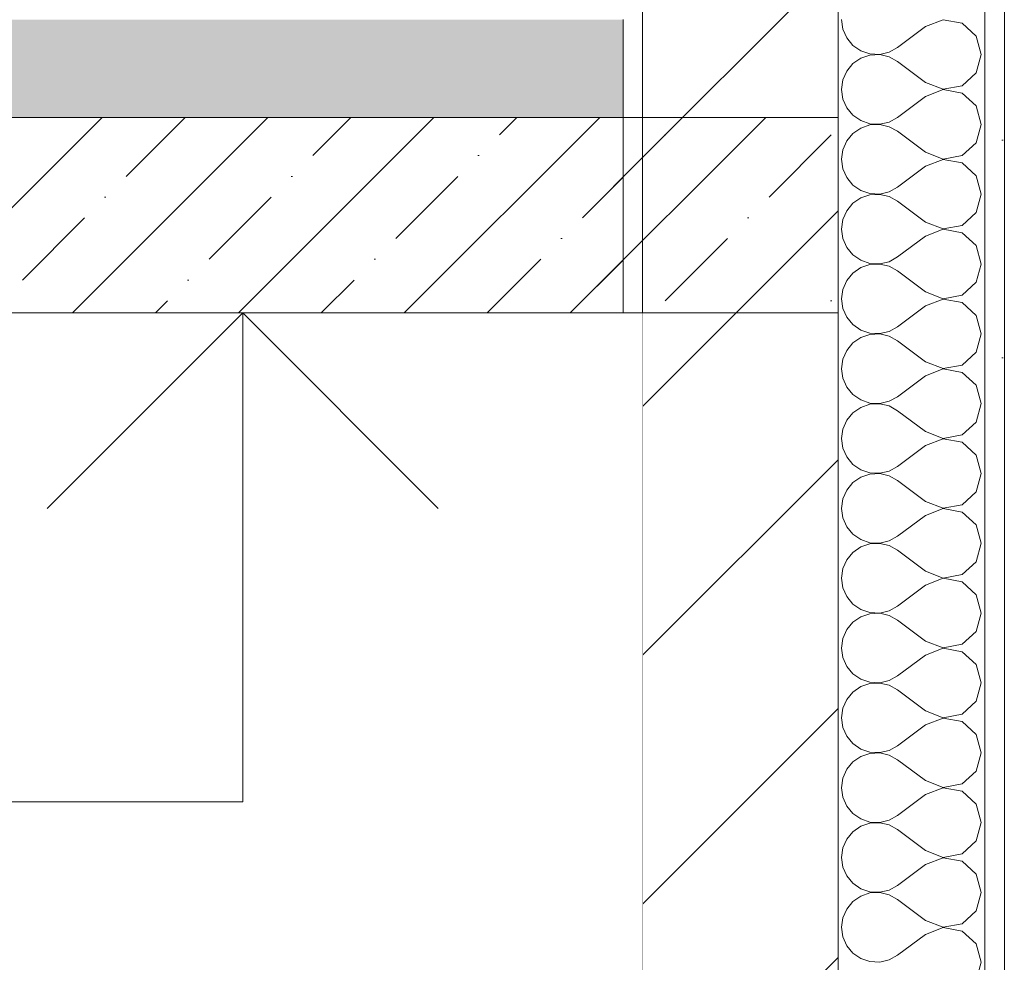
# Model space of a CAD drawing. Header units: millimetres. Extents: x -7218511 to -6645009, y 6003432 to 6221853.
# Tile 323 of 342: x -6654303 to -6653296, y 6014027 to 6014991. Entities that reach past the tile are written whole.
import ezdxf

# ---------------------------------------------------------------- set-up
doc = ezdxf.new("R2010")
doc.units = ezdxf.units.MM
doc.header["$MEASUREMENT"] = 0
doc.set_wipeout_variables(frame=1)
doc.linetypes.add('Wipeout_Contour', pattern=[1000, 0, -1000])
for name, color, linetype, lineweight in [('0_Ном._пера__1', 7, 'Continuous', 0), ('0_Ном._пера__101', 252, 'Continuous', 0), ('0_Ном._пера__41', 7, 'Continuous', 20), ('АР-Стены_внутренние_пилоны.АР_Ном._пера__1', 7, 'Continuous', 30), ('АР-Стены_Перегородки_100_.АР_Ном._пера__1', 7, 'Continuous', 15), ('Перекрытие_Ном._пера__1', 7, 'Continuous', 15), ('Перекрытие_Ном._пера__101', 252, 'Continuous', 0)]:
    doc.layers.add(name, color=color, linetype=linetype, lineweight=lineweight)
for name, color, linetype in [('АР-Стены_внутренние_пилоны.АР', 7, 'Continuous'), ('АР-Стены_Перегородки_100_.АР', 7, 'Continuous'), ('Перекрытие', 7, 'Continuous')]:
    doc.layers.add(name, color=color, linetype=linetype)
doc.layers.add('Перекрытие_Ном._пера__180', color=7, linetype='Continuous', lineweight=5, true_color=0xd6cda7)
pattern_1 = [(45, (-6115569.5, 6011341.54), (-111.36932, 111.36932), [0, -105, 0, -157.5]), (110, (-6115219.5, 6011341.54), (148.00159, 53.868173), [0, -77, 0, -133])]
pattern_2 = [(45, (-6115569.51, 6010991.54), (-84.852814, 84.852814), []), (45, (-6115611.93, 6011033.96), (-84.852814, 84.852814), [90, -30, 0, -30])]

# ---------------------------------------------------------------- blocks, each defined once
blk = doc.blocks.new('Элемент Разреза_1_4', base_point=(-6115569.5, 6010991.5))
at = {"layer": 'АР-Стены_внутренние_пилоны.АР', "linetype": 'Continuous', "lineweight": 0, "true_color": 0x000000}
h = blk.add_hatch(dxfattribs=at)
h.set_pattern_fill('ШТУКАТУРКА__ГИПС_01_0004', color=18, style=0, pattern_type=2)
h.set_pattern_definition(pattern_1)
h.paths.add_polyline_path([(-6653685.6, 6013091.5), (-6653665.6, 6013091.5), (-6653665.6, 6019151.5), (-6653685.6, 6019151.5)])
h = blk.add_hatch(dxfattribs=at)
h.set_pattern_fill('БЛОКИ_БЕТОННЫЕ_ЭФФЕКТИВН_7D', color=18, style=0, pattern_type=2)
h.set_pattern_definition([(45, (-6115569.5, 6010991.54), (-127.27922, 127.27922), [])])
h.paths.add_polyline_path([(-6653665.6, 6019151.5), (-6653665.6, 6013091.5), (-6653465.6, 6013091.5), (-6653465.6, 6019151.5)])
at = {"layer": 'АР-Стены_внутренние_пилоны.АР_Ном._пера__1', "color": 7, "linetype": 'Continuous', "lineweight": 15}
for p, q in [((-6653665.6, 6019151.5), (-6653665.6, 6013091.5)), ((-6653465.6, 6019151.5), (-6653465.6, 6013091.5))]:
    blk.add_line(p, q, dxfattribs=at)
at = {"layer": 'АР-Стены_внутренние_пилоны.АР_Ном._пера__1', "color": 7, "linetype": 'Continuous', "lineweight": 0}
blk.add_line((-6653685.6, 6014691.5), (-6653685.6, 6013091.5), dxfattribs=at)
blk = doc.blocks.new('*X867', base_point=(-6115569.5, 6010991.5))
at = {"layer": 'АР-Стены_Перегородки_100_.АР_Ном._пера__1', "color": 7, "linetype": 'Continuous', "lineweight": 0}
for p, q in [((-6653462.1, 6014991.5), (-6653460.7, 6014981.8)), ((-6653376.3, 6014984.4), (-6653404.9, 6014963)), ((-6653358.1, 6014991.4), (-6653376.3, 6014984.4)), ((-6653338.9, 6014987.8), (-6653358.1, 6014991.4)), ((-6653324.5, 6014974.6), (-6653338.9, 6014987.8)), ((-6653460.7, 6014981.8), (-6653456.7, 6014972.8)), ((-6653456.7, 6014972.8), (-6653450.4, 6014965.2)), ((-6653319.2, 6014955.8), (-6653324.5, 6014974.6)), ((-6653450.4, 6014965.2), (-6653442.3, 6014959.6)), ((-6653413.5, 6014958.2), (-6653404.9, 6014963)), ((-6653442.3, 6014959.6), (-6653433, 6014956.4)), ((-6653433, 6014955.2), (-6653442.3, 6014952.1)), ((-6653433, 6014956.4), (-6653423.1, 6014956)), ((-6653423.1, 6014955.7), (-6653433, 6014955.2)), ((-6653423.1, 6014956), (-6653413.5, 6014958.2)), ((-6653413.5, 6014953.4), (-6653423.1, 6014955.7)), ((-6653404.9, 6014948.7), (-6653413.5, 6014953.4)), ((-6653324.5, 6014937), (-6653319.2, 6014955.8)), ((-6653450.4, 6014946.5), (-6653456.7, 6014938.9)), ((-6653442.3, 6014952.1), (-6653450.4, 6014946.5)), ((-6653376.3, 6014927.3), (-6653404.9, 6014948.7)), ((-6653456.7, 6014938.9), (-6653460.7, 6014929.9)), ((-6653338.9, 6014923.9), (-6653324.5, 6014937)), ((-6653460.7, 6014929.9), (-6653462.1, 6014920.1)), ((-6653376.3, 6014927.3), (-6653358.1, 6014920.3)), ((-6653358.1, 6014920.3), (-6653338.9, 6014923.9)), ((-6653462.1, 6014920.1), (-6653460.7, 6014910.3)), ((-6653376.3, 6014913), (-6653404.9, 6014891.5)), ((-6653358.1, 6014920), (-6653376.3, 6014913)), ((-6653338.9, 6014916.3), (-6653358.1, 6014920)), ((-6653324.5, 6014903.2), (-6653338.9, 6014916.3)), ((-6653460.7, 6014910.3), (-6653456.7, 6014901.3)), ((-6653319.2, 6014884.4), (-6653324.5, 6014903.2)), ((-6653456.7, 6014901.3), (-6653450.4, 6014893.7)), ((-6653450.4, 6014893.7), (-6653442.3, 6014888.2)), ((-6653442.3, 6014888.2), (-6653433, 6014885)), ((-6653433, 6014883.8), (-6653442.3, 6014880.6)), ((-6653433, 6014885), (-6653423.1, 6014884.5)), ((-6653423.1, 6014884.2), (-6653433, 6014883.8)), ((-6653423.1, 6014884.5), (-6653413.5, 6014886.8)), ((-6653413.5, 6014882), (-6653423.1, 6014884.2)), ((-6653413.5, 6014886.8), (-6653404.9, 6014891.5)), ((-6653404.9, 6014877.3), (-6653413.5, 6014882)), ((-6653324.5, 6014865.6), (-6653319.2, 6014884.4)), ((-6653450.4, 6014875), (-6653456.7, 6014867.5)), ((-6653442.3, 6014880.6), (-6653450.4, 6014875)), ((-6653376.3, 6014855.8), (-6653404.9, 6014877.3)), ((-6653456.7, 6014867.5), (-6653460.7, 6014858.4)), ((-6653338.9, 6014852.5), (-6653324.5, 6014865.6)), ((-6653460.7, 6014858.4), (-6653462.1, 6014848.7)), ((-6653376.3, 6014855.8), (-6653358.1, 6014848.8)), ((-6653358.1, 6014848.8), (-6653338.9, 6014852.5)), ((-6653462.1, 6014848.7), (-6653460.7, 6014838.9)), ((-6653376.3, 6014841.5), (-6653404.9, 6014820.1)), ((-6653358.1, 6014848.5), (-6653376.3, 6014841.5)), ((-6653338.9, 6014844.9), (-6653358.1, 6014848.5)), ((-6653324.5, 6014831.7), (-6653338.9, 6014844.9)), ((-6653460.7, 6014838.9), (-6653456.7, 6014829.9)), ((-6653319.2, 6014813), (-6653324.5, 6014831.7)), ((-6653456.7, 6014829.9), (-6653450.4, 6014822.3)), ((-6653450.4, 6014822.3), (-6653442.3, 6014816.7)), ((-6653442.3, 6014816.7), (-6653433, 6014813.6)), ((-6653433, 6014812.3), (-6653442.3, 6014809.2)), ((-6653433, 6014813.6), (-6653423.1, 6014813.1)), ((-6653423.1, 6014812.8), (-6653433, 6014812.3)), ((-6653423.1, 6014813.1), (-6653413.5, 6014815.3)), ((-6653413.5, 6014810.6), (-6653423.1, 6014812.8)), ((-6653413.5, 6014815.3), (-6653404.9, 6014820.1)), ((-6653324.5, 6014794.2), (-6653319.2, 6014813)), ((-6653450.4, 6014803.6), (-6653456.7, 6014796)), ((-6653442.3, 6014809.2), (-6653450.4, 6014803.6)), ((-6653404.9, 6014805.8), (-6653413.5, 6014810.6)), ((-6653376.3, 6014784.4), (-6653404.9, 6014805.8)), ((-6653456.7, 6014796), (-6653460.7, 6014787)), ((-6653338.9, 6014781), (-6653324.5, 6014794.2)), ((-6653460.7, 6014787), (-6653462.1, 6014777.3)), ((-6653376.3, 6014784.4), (-6653358.1, 6014777.4)), ((-6653358.1, 6014777.4), (-6653338.9, 6014781)), ((-6653462.1, 6014777.3), (-6653460.7, 6014767.5)), ((-6653358.1, 6014777.1), (-6653376.3, 6014770.1)), ((-6653338.9, 6014773.5), (-6653358.1, 6014777.1)), ((-6653324.5, 6014760.3), (-6653338.9, 6014773.5)), ((-6653460.7, 6014767.5), (-6653456.7, 6014758.5)), ((-6653376.3, 6014770.1), (-6653404.9, 6014748.7)), ((-6653456.7, 6014758.5), (-6653450.4, 6014750.9)), ((-6653450.4, 6014750.9), (-6653442.3, 6014745.3)), ((-6653319.2, 6014741.5), (-6653324.5, 6014760.3)), ((-6653442.3, 6014745.3), (-6653433, 6014742.2)), ((-6653433, 6014740.9), (-6653442.3, 6014737.8)), ((-6653433, 6014742.2), (-6653423.1, 6014741.7)), ((-6653423.1, 6014741.4), (-6653433, 6014740.9)), ((-6653423.1, 6014741.7), (-6653413.5, 6014743.9)), ((-6653413.5, 6014739.2), (-6653423.1, 6014741.4)), ((-6653413.5, 6014743.9), (-6653404.9, 6014748.7)), ((-6653324.5, 6014722.8), (-6653319.2, 6014741.5)), ((-6653450.4, 6014732.2), (-6653456.7, 6014724.6)), ((-6653442.3, 6014737.8), (-6653450.4, 6014732.2)), ((-6653404.9, 6014734.4), (-6653413.5, 6014739.2)), ((-6653376.3, 6014713), (-6653404.9, 6014734.4)), ((-6653456.7, 6014724.6), (-6653460.7, 6014715.6)), ((-6653338.9, 6014709.6), (-6653324.5, 6014722.8)), ((-6653460.7, 6014715.6), (-6653462.1, 6014705.8)), ((-6653376.3, 6014713), (-6653358.1, 6014706)), ((-6653462.1, 6014705.8), (-6653460.7, 6014696.1)), ((-6653358.1, 6014705.7), (-6653376.3, 6014698.7)), ((-6653358.1, 6014706), (-6653338.9, 6014709.6)), ((-6653338.9, 6014702.1), (-6653358.1, 6014705.7)), ((-6653324.5, 6014688.9), (-6653338.9, 6014702.1)), ((-6653460.7, 6014696.1), (-6653456.7, 6014687)), ((-6653376.3, 6014698.7), (-6653404.9, 6014677.3)), ((-6653456.7, 6014687), (-6653450.4, 6014679.5)), ((-6653319.2, 6014670.1), (-6653324.5, 6014688.9)), ((-6653450.4, 6014679.5), (-6653442.3, 6014673.9)), ((-6653442.3, 6014673.9), (-6653433, 6014670.7)), ((-6653433, 6014670.7), (-6653423.1, 6014670.3)), ((-6653423.1, 6014670.3), (-6653413.5, 6014672.5)), ((-6653413.5, 6014672.5), (-6653404.9, 6014677.3)), ((-6653450.4, 6014660.8), (-6653456.7, 6014653.2)), ((-6653442.3, 6014666.3), (-6653450.4, 6014660.8)), ((-6653433, 6014669.5), (-6653442.3, 6014666.3)), ((-6653423.1, 6014670), (-6653433, 6014669.5)), ((-6653413.5, 6014667.7), (-6653423.1, 6014670)), ((-6653404.9, 6014663), (-6653413.5, 6014667.7)), ((-6653376.3, 6014641.5), (-6653404.9, 6014663)), ((-6653324.5, 6014651.3), (-6653319.2, 6014670.1)), ((-6653456.7, 6014653.2), (-6653460.7, 6014644.2)), ((-6653338.9, 6014638.2), (-6653324.5, 6014651.3)), ((-6653460.7, 6014644.2), (-6653462.1, 6014634.4)), ((-6653376.3, 6014641.5), (-6653358.1, 6014634.5)), ((-6653462.1, 6014634.4), (-6653460.7, 6014624.6)), ((-6653358.1, 6014634.2), (-6653376.3, 6014627.3)), ((-6653358.1, 6014634.5), (-6653338.9, 6014638.2)), ((-6653338.9, 6014630.6), (-6653358.1, 6014634.2)), ((-6653324.5, 6014617.5), (-6653338.9, 6014630.6)), ((-6653460.7, 6014624.6), (-6653456.7, 6014615.6)), ((-6653376.3, 6014627.3), (-6653404.9, 6014605.8)), ((-6653456.7, 6014615.6), (-6653450.4, 6014608)), ((-6653319.2, 6014598.7), (-6653324.5, 6014617.5)), ((-6653450.4, 6014608), (-6653442.3, 6014602.5)), ((-6653442.3, 6014602.5), (-6653433, 6014599.3)), ((-6653423.1, 6014598.8), (-6653413.5, 6014601.1)), ((-6653413.5, 6014601.1), (-6653404.9, 6014605.8)), ((-6653442.3, 6014594.9), (-6653450.4, 6014589.3)), ((-6653433, 6014598.1), (-6653442.3, 6014594.9)), ((-6653433, 6014599.3), (-6653423.1, 6014598.8)), ((-6653423.1, 6014598.5), (-6653433, 6014598.1)), ((-6653413.5, 6014596.3), (-6653423.1, 6014598.5)), ((-6653404.9, 6014591.5), (-6653413.5, 6014596.3)), ((-6653376.3, 6014570.1), (-6653404.9, 6014591.5)), ((-6653324.5, 6014579.9), (-6653319.2, 6014598.7)), ((-6653456.7, 6014581.7), (-6653460.7, 6014572.7)), ((-6653450.4, 6014589.3), (-6653456.7, 6014581.7)), ((-6653338.9, 6014566.7), (-6653324.5, 6014579.9)), ((-6653460.7, 6014572.7), (-6653462.1, 6014563)), ((-6653376.3, 6014570.1), (-6653358.1, 6014563.1)), ((-6653462.1, 6014563), (-6653460.7, 6014553.2)), ((-6653358.1, 6014562.8), (-6653376.3, 6014555.8)), ((-6653358.1, 6014563.1), (-6653338.9, 6014566.7)), ((-6653338.9, 6014559.2), (-6653358.1, 6014562.8)), ((-6653460.7, 6014553.2), (-6653456.7, 6014544.2)), ((-6653376.3, 6014555.8), (-6653404.9, 6014534.4)), ((-6653324.5, 6014546), (-6653338.9, 6014559.2)), ((-6653456.7, 6014544.2), (-6653450.4, 6014536.6)), ((-6653319.2, 6014527.3), (-6653324.5, 6014546)), ((-6653450.4, 6014536.6), (-6653442.3, 6014531)), ((-6653442.3, 6014531), (-6653433, 6014527.9)), ((-6653423.1, 6014527.4), (-6653413.5, 6014529.6)), ((-6653413.5, 6014529.6), (-6653404.9, 6014534.4)), ((-6653442.3, 6014523.5), (-6653450.4, 6014517.9)), ((-6653433, 6014526.6), (-6653442.3, 6014523.5)), ((-6653433, 6014527.9), (-6653423.1, 6014527.4)), ((-6653423.1, 6014527.1), (-6653433, 6014526.6)), ((-6653413.5, 6014524.9), (-6653423.1, 6014527.1)), ((-6653404.9, 6014520.1), (-6653413.5, 6014524.9)), ((-6653376.3, 6014498.7), (-6653404.9, 6014520.1)), ((-6653324.5, 6014508.5), (-6653319.2, 6014527.3)), ((-6653456.7, 6014510.3), (-6653460.7, 6014501.3)), ((-6653450.4, 6014517.9), (-6653456.7, 6014510.3)), ((-6653460.7, 6014501.3), (-6653462.1, 6014491.5)), ((-6653338.9, 6014495.3), (-6653324.5, 6014508.5)), ((-6653462.1, 6014491.5), (-6653460.7, 6014481.8)), ((-6653376.3, 6014498.7), (-6653358.1, 6014491.7)), ((-6653358.1, 6014491.4), (-6653376.3, 6014484.4)), ((-6653358.1, 6014491.7), (-6653338.9, 6014495.3)), ((-6653338.9, 6014487.8), (-6653358.1, 6014491.4)), ((-6653460.7, 6014481.8), (-6653456.7, 6014472.8)), ((-6653376.3, 6014484.4), (-6653404.9, 6014463)), ((-6653324.5, 6014474.6), (-6653338.9, 6014487.8)), ((-6653456.7, 6014472.8), (-6653450.4, 6014465.2)), ((-6653319.2, 6014455.8), (-6653324.5, 6014474.6)), ((-6653450.4, 6014465.2), (-6653442.3, 6014459.6)), ((-6653442.3, 6014459.6), (-6653433, 6014456.4)), ((-6653413.5, 6014458.2), (-6653404.9, 6014463)), ((-6653442.3, 6014452.1), (-6653450.4, 6014446.5)), ((-6653433, 6014455.2), (-6653442.3, 6014452.1)), ((-6653433, 6014456.4), (-6653423.1, 6014456)), ((-6653423.1, 6014455.7), (-6653433, 6014455.2)), ((-6653423.1, 6014456), (-6653413.5, 6014458.2)), ((-6653413.5, 6014453.4), (-6653423.1, 6014455.7)), ((-6653404.9, 6014448.7), (-6653413.5, 6014453.4)), ((-6653376.3, 6014427.3), (-6653404.9, 6014448.7)), ((-6653324.5, 6014437), (-6653319.2, 6014455.8)), ((-6653456.7, 6014438.9), (-6653460.7, 6014429.9)), ((-6653450.4, 6014446.5), (-6653456.7, 6014438.9)), ((-6653460.7, 6014429.9), (-6653462.1, 6014420.1)), ((-6653338.9, 6014423.9), (-6653324.5, 6014437)), ((-6653462.1, 6014420.1), (-6653460.7, 6014410.3)), ((-6653376.3, 6014427.3), (-6653358.1, 6014420.3)), ((-6653358.1, 6014420), (-6653376.3, 6014413)), ((-6653358.1, 6014420.3), (-6653338.9, 6014423.9)), ((-6653338.9, 6014416.3), (-6653358.1, 6014420)), ((-6653460.7, 6014410.3), (-6653456.7, 6014401.3)), ((-6653376.3, 6014413), (-6653404.9, 6014391.5)), ((-6653324.5, 6014403.2), (-6653338.9, 6014416.3)), ((-6653456.7, 6014401.3), (-6653450.4, 6014393.7)), ((-6653319.2, 6014384.4), (-6653324.5, 6014403.2)), ((-6653450.4, 6014393.7), (-6653442.3, 6014388.2)), ((-6653413.5, 6014386.8), (-6653404.9, 6014391.5)), ((-6653442.3, 6014380.6), (-6653450.4, 6014375)), ((-6653442.3, 6014388.2), (-6653433, 6014385)), ((-6653433, 6014383.8), (-6653442.3, 6014380.6)), ((-6653433, 6014385), (-6653423.1, 6014384.5)), ((-6653423.1, 6014384.2), (-6653433, 6014383.8)), ((-6653423.1, 6014384.5), (-6653413.5, 6014386.8)), ((-6653413.5, 6014382), (-6653423.1, 6014384.2)), ((-6653404.9, 6014377.3), (-6653413.5, 6014382)), ((-6653324.5, 6014365.6), (-6653319.2, 6014384.4)), ((-6653450.4, 6014375), (-6653456.7, 6014367.5)), ((-6653376.3, 6014355.8), (-6653404.9, 6014377.3)), ((-6653460.7, 6014358.4), (-6653462.1, 6014348.7)), ((-6653456.7, 6014367.5), (-6653460.7, 6014358.4)), ((-6653338.9, 6014352.5), (-6653324.5, 6014365.6)), ((-6653462.1, 6014348.7), (-6653460.7, 6014338.9)), ((-6653376.3, 6014355.8), (-6653358.1, 6014348.8)), ((-6653358.1, 6014348.5), (-6653376.3, 6014341.5)), ((-6653358.1, 6014348.8), (-6653338.9, 6014352.5)), ((-6653338.9, 6014344.9), (-6653358.1, 6014348.5)), ((-6653460.7, 6014338.9), (-6653456.7, 6014329.9)), ((-6653376.3, 6014341.5), (-6653404.9, 6014320.1)), ((-6653324.5, 6014331.7), (-6653338.9, 6014344.9)), ((-6653456.7, 6014329.9), (-6653450.4, 6014322.3)), ((-6653319.2, 6014313), (-6653324.5, 6014331.7)), ((-6653450.4, 6014322.3), (-6653442.3, 6014316.7)), ((-6653413.5, 6014315.3), (-6653404.9, 6014320.1)), ((-6653442.3, 6014309.2), (-6653450.4, 6014303.6)), ((-6653442.3, 6014316.7), (-6653433, 6014313.6)), ((-6653433, 6014312.3), (-6653442.3, 6014309.2)), ((-6653433, 6014313.6), (-6653423.1, 6014313.1)), ((-6653423.1, 6014312.8), (-6653433, 6014312.3)), ((-6653423.1, 6014313.1), (-6653413.5, 6014315.3)), ((-6653413.5, 6014310.6), (-6653423.1, 6014312.8)), ((-6653404.9, 6014305.8), (-6653413.5, 6014310.6)), ((-6653324.5, 6014294.2), (-6653319.2, 6014313)), ((-6653450.4, 6014303.6), (-6653456.7, 6014296)), ((-6653376.3, 6014284.4), (-6653404.9, 6014305.8)), ((-6653456.7, 6014296), (-6653460.7, 6014287)), ((-6653338.9, 6014281), (-6653324.5, 6014294.2)), ((-6653460.7, 6014287), (-6653462.1, 6014277.3)), ((-6653376.3, 6014284.4), (-6653358.1, 6014277.4)), ((-6653358.1, 6014277.4), (-6653338.9, 6014281)), ((-6653462.1, 6014277.3), (-6653460.7, 6014267.5)), ((-6653460.7, 6014267.5), (-6653456.7, 6014258.5)), ((-6653376.3, 6014270.1), (-6653404.9, 6014248.7)), ((-6653358.1, 6014277.1), (-6653376.3, 6014270.1)), ((-6653338.9, 6014273.5), (-6653358.1, 6014277.1)), ((-6653324.5, 6014260.3), (-6653338.9, 6014273.5)), ((-6653456.7, 6014258.5), (-6653450.4, 6014250.9)), ((-6653319.2, 6014241.5), (-6653324.5, 6014260.3)), ((-6653450.4, 6014250.9), (-6653442.3, 6014245.3)), ((-6653413.5, 6014243.9), (-6653404.9, 6014248.7)), ((-6653442.3, 6014237.8), (-6653450.4, 6014232.2)), ((-6653442.3, 6014245.3), (-6653433, 6014242.2)), ((-6653433, 6014240.9), (-6653442.3, 6014237.8)), ((-6653433, 6014242.2), (-6653423.1, 6014241.7)), ((-6653423.1, 6014241.4), (-6653433, 6014240.9)), ((-6653423.1, 6014241.7), (-6653413.5, 6014243.9)), ((-6653413.5, 6014239.2), (-6653423.1, 6014241.4)), ((-6653404.9, 6014234.4), (-6653413.5, 6014239.2)), ((-6653324.5, 6014222.8), (-6653319.2, 6014241.5)), ((-6653450.4, 6014232.2), (-6653456.7, 6014224.6)), ((-6653376.3, 6014213), (-6653404.9, 6014234.4)), ((-6653456.7, 6014224.6), (-6653460.7, 6014215.6)), ((-6653338.9, 6014209.6), (-6653324.5, 6014222.8)), ((-6653460.7, 6014215.6), (-6653462.1, 6014205.8)), ((-6653376.3, 6014213), (-6653358.1, 6014206)), ((-6653358.1, 6014206), (-6653338.9, 6014209.6)), ((-6653462.1, 6014205.8), (-6653460.7, 6014196.1)), ((-6653376.3, 6014198.7), (-6653404.9, 6014177.3)), ((-6653358.1, 6014205.7), (-6653376.3, 6014198.7)), ((-6653338.9, 6014202.1), (-6653358.1, 6014205.7)), ((-6653324.5, 6014188.9), (-6653338.9, 6014202.1)), ((-6653460.7, 6014196.1), (-6653456.7, 6014187)), ((-6653456.7, 6014187), (-6653450.4, 6014179.5)), ((-6653319.2, 6014170.1), (-6653324.5, 6014188.9)), ((-6653450.4, 6014179.5), (-6653442.3, 6014173.9)), ((-6653413.5, 6014172.5), (-6653404.9, 6014177.3)), ((-6653442.3, 6014173.9), (-6653433, 6014170.7)), ((-6653433, 6014169.5), (-6653442.3, 6014166.3)), ((-6653433, 6014170.7), (-6653423.1, 6014170.3)), ((-6653423.1, 6014170), (-6653433, 6014169.5)), ((-6653423.1, 6014170.3), (-6653413.5, 6014172.5)), ((-6653413.5, 6014167.7), (-6653423.1, 6014170)), ((-6653404.9, 6014163), (-6653413.5, 6014167.7)), ((-6653324.5, 6014151.3), (-6653319.2, 6014170.1)), ((-6653450.4, 6014160.8), (-6653456.7, 6014153.2)), ((-6653442.3, 6014166.3), (-6653450.4, 6014160.8)), ((-6653376.3, 6014141.5), (-6653404.9, 6014163)), ((-6653456.7, 6014153.2), (-6653460.7, 6014144.2)), ((-6653338.9, 6014138.2), (-6653324.5, 6014151.3)), ((-6653460.7, 6014144.2), (-6653462.1, 6014134.4)), ((-6653376.3, 6014141.5), (-6653358.1, 6014134.5)), ((-6653358.1, 6014134.5), (-6653338.9, 6014138.2)), ((-6653462.1, 6014134.4), (-6653460.7, 6014124.6)), ((-6653376.3, 6014127.3), (-6653404.9, 6014105.8)), ((-6653358.1, 6014134.2), (-6653376.3, 6014127.3)), ((-6653338.9, 6014130.6), (-6653358.1, 6014134.2)), ((-6653324.5, 6014117.5), (-6653338.9, 6014130.6)), ((-6653460.7, 6014124.6), (-6653456.7, 6014115.6)), ((-6653319.2, 6014098.7), (-6653324.5, 6014117.5)), ((-6653456.7, 6014115.6), (-6653450.4, 6014108)), ((-6653450.4, 6014108), (-6653442.3, 6014102.5)), ((-6653442.3, 6014102.5), (-6653433, 6014099.3)), ((-6653433, 6014098.1), (-6653442.3, 6014094.9)), ((-6653433, 6014099.3), (-6653423.1, 6014098.8)), ((-6653423.1, 6014098.5), (-6653433, 6014098.1)), ((-6653423.1, 6014098.8), (-6653413.5, 6014101.1)), ((-6653413.5, 6014096.3), (-6653423.1, 6014098.5)), ((-6653413.5, 6014101.1), (-6653404.9, 6014105.8)), ((-6653404.9, 6014091.5), (-6653413.5, 6014096.3)), ((-6653324.5, 6014079.9), (-6653319.2, 6014098.7)), ((-6653450.4, 6014089.3), (-6653456.7, 6014081.7)), ((-6653442.3, 6014094.9), (-6653450.4, 6014089.3)), ((-6653376.3, 6014070.1), (-6653404.9, 6014091.5)), ((-6653456.7, 6014081.7), (-6653460.7, 6014072.7)), ((-6653338.9, 6014066.7), (-6653324.5, 6014079.9)), ((-6653460.7, 6014072.7), (-6653462.1, 6014063)), ((-6653376.3, 6014070.1), (-6653358.1, 6014063.1)), ((-6653358.1, 6014063.1), (-6653338.9, 6014066.7)), ((-6653462.1, 6014063), (-6653460.7, 6014053.2)), ((-6653358.1, 6014062.8), (-6653376.3, 6014055.8)), ((-6653338.9, 6014059.2), (-6653358.1, 6014062.8)), ((-6653324.5, 6014046), (-6653338.9, 6014059.2)), ((-6653460.7, 6014053.2), (-6653456.7, 6014044.2)), ((-6653376.3, 6014055.8), (-6653404.9, 6014034.4)), ((-6653319.2, 6014027.3), (-6653324.5, 6014046)), ((-6653456.7, 6014044.2), (-6653450.4, 6014036.6)), ((-6653450.4, 6014036.6), (-6653442.3, 6014031)), ((-6653442.3, 6014031), (-6653433, 6014027.9)), ((-6653433, 6014027.9), (-6653423.1, 6014027.4)), ((-6653423.1, 6014027.4), (-6653413.5, 6014029.6)), ((-6653413.5, 6014029.6), (-6653404.9, 6014034.4)), ((-6653324.5, 6014008.5), (-6653319.2, 6014027.3))]:
    blk.add_line(p, q, dxfattribs=at)
blk = doc.blocks.new('Элемент Разреза_20_4', base_point=(-6115569.5, 6010991.5))
at = {"layer": 'АР-Стены_Перегородки_100_.АР', "linetype": 'Continuous', "lineweight": 0, "true_color": 0x000000}
h = blk.add_hatch(dxfattribs=at)
h.set_pattern_fill('ШТУКАТУРКА__ГИПС_01_0004', color=18, style=0, pattern_type=2)
h.set_pattern_definition(pattern_1)
h.paths.add_polyline_path([(-6653295.6, 6019151.5), (-6653315.6, 6019151.5), (-6653315.6, 6013091.5), (-6653295.6, 6013091.5)])
at = {"layer": 'АР-Стены_Перегородки_100_.АР_Ном._пера__1', "color": 7, "linetype": 'Continuous', "lineweight": 0}
for p, q in [((-6653315.6, 6019151.5), (-6653315.6, 6013091.5)), ((-6653295.6, 6019151.5), (-6653295.6, 6013091.5))]:
    blk.add_line(p, q, dxfattribs=at)
at = {"layer": 'АР-Стены_Перегородки_100_.АР', "lineweight": 0}
blk.add_blockref('*X867', (-6115569.5, 6010991.5), dxfattribs=at)
blk = doc.blocks.new('Элемент Разреза_21_4', base_point=(-6115569.5, 6010991.5))
at = {"layer": 'Перекрытие_Ном._пера__101', "linetype": 'Continuous', "lineweight": 0}
h = blk.add_hatch(dxfattribs=at)
h.set_pattern_fill('ЖЕЛЕЗОБЕТОН__PROJECT__0004', color=252, style=0, pattern_type=2)
h.set_pattern_definition(pattern_2)
h.paths.add_polyline_path([(-6655723.2, 6014691.5), (-6653685.6, 6014691.5), (-6653685.6, 6014891.5), (-6655723.2, 6014891.5)])
at = {"layer": 'Перекрытие_Ном._пера__180', "linetype": 'Continuous', "lineweight": 0, "true_color": 0xf4f1e8}
blk.add_hatch(color=7, dxfattribs=at).paths.add_polyline_path([(-6655723.2, 6014891.5), (-6653685.6, 6014891.5), (-6653685.6, 6014991.5), (-6655723.2, 6014991.5)])
at = {"layer": 'Перекрытие_Ном._пера__1', "color": 7, "linetype": 'Continuous', "lineweight": 15}
for p, q in [((-6653685.6, 6014891.5), (-6655723.2, 6014891.5)), ((-6653685.6, 6014691.5), (-6655723.2, 6014691.5))]:
    blk.add_line(p, q, dxfattribs=at)
at = {"layer": 'Перекрытие_Ном._пера__1', "color": 7, "linetype": 'Continuous', "lineweight": 15, "flags": 128}
blk.add_lwpolyline([(-6653685.6, 6014991.5), (-6653685.6, 6014891.5), (-6653685.6, 6014691.5)], dxfattribs=at)
blk = doc.blocks.new('Линейный Размер_2_4', base_point=(-6654074.6, 6006391.5))
at = {"layer": '0_Ном._пера__1', "color": 7, "linetype": 'Continuous', "lineweight": 0}
for p, q in [((-6654074.6, 6014691.5), (-6655524.3, 6014691.5)), ((-6654074.6, 6014691.5), (-6654274.6, 6014491.5)), ((-6654074.6, 6014691.5), (-6653924.6, 6014691.5)), ((-6653874.6, 6014491.5), (-6654074.6, 6014691.5)), ((-6654074.6, 6014691.5), (-6654074.6, 6014191.5)), ((-6654074.6, 6014191.5), (-6655556.4, 6014191.5))]:
    blk.add_line(p, q, dxfattribs=at)

msp = doc.modelspace()

# ---------------------------------------------------------------- block references
at = {"layer": 'АР-Стены_внутренние_пилоны.АР', "lineweight": 0}
msp.add_blockref('Элемент Разреза_1_4', (-6115569.5, 6010991.5), dxfattribs=at)
at = {"layer": 'АР-Стены_Перегородки_100_.АР', "lineweight": 0}
msp.add_blockref('Элемент Разреза_20_4', (-6115569.5, 6010991.5), dxfattribs=at)

# ---------------------------------------------------------------- next in the draw order: wipeouts: each hides what was drawn before it
at = {"color": 254, "linetype": 'Wipeout_Contour', "lineweight": 0, "ltscale": 35873008.34745058}
msp.add_wipeout([(-6655172.2, 6009991.5), (-6653665.6, 6009991.5), (-6653665.6, 6014691.5), (-6655172.2, 6014691.5)], dxfattribs=at)

# ---------------------------------------------------------------- next in the draw order: hatches: boundary and pattern name
at = {"layer": '0_Ном._пера__101', "linetype": 'Continuous', "lineweight": 0}
h = msp.add_hatch(dxfattribs=at)
h.set_pattern_fill('ЖЕЛЕЗОБЕТОН__PROJECT__0004', color=252, style=0, pattern_type=2)
h.set_pattern_definition(pattern_2)
h.paths.add_polyline_path([(-6655724.3, 6014891.5), (-6653465.6, 6014891.5), (-6653465.6, 6014691.5), (-6655724.3, 6014691.5)])

# ---------------------------------------------------------------- next in the draw order: linework, layer by layer
at = {"layer": '0_Ном._пера__41', "color": 7, "linetype": 'Continuous', "lineweight": 20, "flags": 128}
msp.add_lwpolyline([(-6655724.3, 6014891.5), (-6653465.6, 6014891.5), (-6653465.6, 6014691.5), (-6655724.3, 6014691.5)], close=True, dxfattribs=at)

# ---------------------------------------------------------------- next in the draw order: block references
at = {"color": 7, "linetype": 'Continuous', "lineweight": 0}
msp.add_blockref('Линейный Размер_2_4', (-6654074.6, 6006391.5), dxfattribs=at)
at = {"layer": 'Перекрытие', "lineweight": 0}
msp.add_blockref('Элемент Разреза_21_4', (-6115569.5, 6010991.5), dxfattribs=at)

doc.saveas('drawing.dxf')
